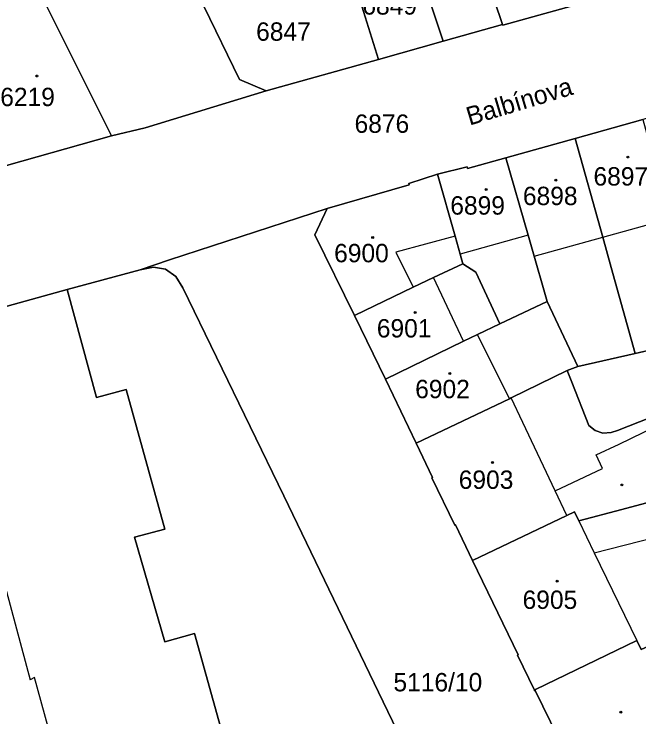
# Model space of a CAD drawing. Extents: x -596233 to -595156, y -1161235 to -1159375.
# Drawn here: x -595447 to -595389.2, y -1160239.5 to -1160174.4 of the extents above; entities that cross this region are included whole.
import ezdxf

# ---------------------------------------------------------------- set-up
doc = ezdxf.new("R2010")
doc.units = 0
for name, color, linetype in [('KN_CAR_KR', 7, 'Continuous'), ('KN_KULTURY', 7, 'Continuous'), ('KN_PARC_CIS_POZ', 7, 'Continuous'), ('KN_PARC_CIS_STAV', 7, 'Continuous'), ('KN_PARC_PLOCHA', 7, 'Continuous'), ('KN_ULICE', 7, 'Continuous'), ('parcely_l', 7, 'Continuous')]:
    doc.layers.add(name, color=color, linetype=linetype)

msp = doc.modelspace()

# ---------------------------------------------------------------- linework, layer by layer
at = {"layer": 'KN_CAR_KR'}
for points in [[(-595392.52, -1160195.08), (-595386.28, -1160193.34)], [(-595399.43, -1160194.89), (-595405.71, -1160196.64)], [(-595406.18, -1160194.99), (-595411.66, -1160196.46)], [(-595398.87, -1160196.85), (-595392.52, -1160195.08)], [(-595411.66, -1160196.46), (-595410.05, -1160199.7)], [(-595405.4, -1160204.71), (-595408.19, -1160198.81)], [(-595401.14, -1160210.03), (-595404.12, -1160204.09)], [(-595399.91, -1160212.23), (-595400.99, -1160209.96)], [(-595396.92, -1160218.55), (-595399.91, -1160212.23)], [(-595391, -1160214.24), (-595387.64, -1160212.59)], [(-595393.12, -1160215.23), (-595391, -1160214.24)], [(-595392.54, -1160216.47), (-595393.12, -1160215.23)], [(-595396.92, -1160218.55), (-595392.54, -1160216.47)], [(-595395.83, -1160220.82), (-595396.92, -1160218.55)], [(-595394.73, -1160221.34), (-595393.3, -1160224.29)], [(-595393.3, -1160224.29), (-595380.39, -1160220.99)], [(-595393.3, -1160224.29), (-595389.37, -1160232.41)], [(-595448.17, -1160226.15), (-595445.51, -1160236.03)], [(-595445.11, -1160235.83), (-595445.51, -1160236.03)], [(-595440.1, -1160254.01), (-595445.11, -1160235.83)]]:
    msp.add_lwpolyline(points, dxfattribs=at)
at = {"layer": 'KN_KULTURY'}
for centre, radius in [((-595444.9, -1160180.16), 0.09), ((-595444.9, -1160180.16), 0.0398), ((-595390.21, -1160187.66), 0.09), ((-595390.21, -1160187.66), 0.0398), ((-595396.86, -1160189.8), 0.09), ((-595396.86, -1160189.8), 0.0398), ((-595403.3, -1160190.66), 0.09), ((-595403.3, -1160190.66), 0.0398), ((-595413.81, -1160195.1), 0.09), ((-595413.81, -1160195.1), 0.0398), ((-595409.88, -1160202.04), 0.09), ((-595409.88, -1160202.04), 0.0398), ((-595406.66, -1160207.69), 0.09), ((-595406.66, -1160207.69), 0.0398), ((-595402.71, -1160215.93), 0.09), ((-595402.71, -1160215.93), 0.0398), ((-595390.75, -1160218.01), 0.09), ((-595390.75, -1160218.01), 0.0398), ((-595396.75, -1160226.92), 0.09), ((-595396.75, -1160226.92), 0.0398), ((-595390.85, -1160239.04), 0.09), ((-595390.85, -1160239.04), 0.0398)]:
    msp.add_circle(centre, radius, dxfattribs=at)
at = {"layer": 'KN_PARC_PLOCHA'}
for points in [[(-595449.79, -1160131.72), (-595446.94, -1160137.6), (-595443.23, -1160145.32), (-595438.71, -1160154.7), (-595436.03, -1160160.09), (-595426.14, -1160180.5), (-595423.67, -1160181.54), (-595434.86, -1160184.95), (-595437.97, -1160185.71), (-595446.04, -1160169.57), (-595449.51, -1160162.6)], [(-595449.14, -1160188.86), (-595437.97, -1160185.71), (-595434.86, -1160184.95), (-595423.67, -1160181.54), (-595413.26, -1160178.63), (-595407.3, -1160176.95), (-595401.8, -1160175.39), (-595401.78, -1160175.46), (-595393.1, -1160173.03), (-595393.12, -1160172.95), (-595387.62, -1160171.39), (-595382.13, -1160169.84), (-595374.83, -1160167.8), (-595369.3, -1160166.25), (-595363.67, -1160164.65), (-595357.8, -1160162.98), (-595350.08, -1160160.79), (-595344.18, -1160159.18), (-595338.39, -1160157.6), (-595332.86, -1160156.07), (-595327.47, -1160154.57)], [(-595329.94, -1160167.73), (-595336.24, -1160169.47), (-595342.51, -1160171.21), (-595348.84, -1160172.96), (-595355.04, -1160174.7), (-595361.34, -1160176.47), (-595368.41, -1160178.46), (-595375.46, -1160180.44), (-595382.53, -1160182.42), (-595388.8, -1160184.18), (-595395.08, -1160185.94), (-595401.48, -1160187.73), (-595405.03, -1160188.72), (-595405.07, -1160188.57), (-595407.8, -1160189.26), (-595410.47, -1160190.1), (-595410.43, -1160190.24), (-595418.01, -1160192.43), (-595432.62, -1160197.18), (-595435.33, -1160198.09), (-595442.07, -1160199.91), (-595454.32, -1160203.3)], [(-595405.06, -1160254.19), (-595412.84, -1160238.07), (-595422.04, -1160219.01), (-595431.37, -1160199.77), (-595432.04, -1160198.72), (-595432.99, -1160198.05), (-595434.08, -1160197.86), (-595435.33, -1160198.09), (-595432.62, -1160197.18), (-595418.01, -1160192.43), (-595419.15, -1160194.87), (-595415.5, -1160202.33), (-595412.63, -1160208.21), (-595409.78, -1160214.15), (-595408.26, -1160217.32), (-595408.33, -1160217.36), (-595406.21, -1160221.72), (-595406.15, -1160221.69), (-595404.56, -1160225), (-595400.35, -1160233.74), (-595400.4, -1160233.77), (-595398.85, -1160237), (-595398.82, -1160237.07), (-595398.77, -1160237.04), (-595394.49, -1160245.78)], [(-595495.88, -1160240.08), (-595496.09, -1160239.41), (-595495.55, -1160239.24), (-595495.6, -1160239.05), (-595495.5, -1160239.02), (-595498.55, -1160228.13), (-595501.05, -1160219.55), (-595501.33, -1160218.22), (-595501.08, -1160217.07), (-595500.32, -1160216.3), (-595498.98, -1160215.76), (-595454.32, -1160203.3), (-595442.07, -1160199.91), (-595439.38, -1160209.91), (-595436.61, -1160209.16), (-595433.04, -1160222.09), (-595435.85, -1160222.85), (-595433.03, -1160232.53), (-595430.29, -1160231.74), (-595425.26, -1160249.8)]]:
    msp.add_lwpolyline(points, dxfattribs=at)
for points in [[(-595398.93, -1160155.34), (-595396.03, -1160164.12), (-595393.12, -1160172.95), (-595393.1, -1160173.03), (-595401.78, -1160175.46), (-595401.8, -1160175.39), (-595405.49, -1160164.4), (-595407.7, -1160157.78), (-595409.81, -1160151.47), (-595401.09, -1160148.79)], [(-595401.8, -1160175.39), (-595407.3, -1160176.95), (-595410.19, -1160168.23), (-595410.94, -1160165.98), (-595415.21, -1160153.13), (-595412.64, -1160152.34), (-595409.81, -1160151.47), (-595407.7, -1160157.78), (-595405.49, -1160164.4)], [(-595407.3, -1160176.95), (-595413.26, -1160178.63), (-595416.05, -1160169.71), (-595416.8, -1160167.34), (-595417.81, -1160164.16), (-595418.33, -1160162.52), (-595418.97, -1160160.48), (-595420.76, -1160154.83), (-595419.33, -1160154.39), (-595415.21, -1160153.13), (-595410.94, -1160165.98), (-595410.19, -1160168.23)], [(-595420.76, -1160154.83), (-595418.97, -1160160.48), (-595418.33, -1160162.52), (-595417.81, -1160164.16), (-595416.8, -1160167.34), (-595416.05, -1160169.71), (-595413.26, -1160178.63), (-595423.67, -1160181.54), (-595426.14, -1160180.5), (-595436.03, -1160160.09), (-595429.8, -1160157.43), (-595427.06, -1160156.37), (-595426.45, -1160156.14), (-595426.4, -1160156.31), (-595421.99, -1160154.92), (-595420.85, -1160154.55)], [(-595437.97, -1160185.71), (-595449.14, -1160188.86), (-595452.95, -1160180.42), (-595454.54, -1160176.82), (-595455.73, -1160174.12), (-595450.68, -1160171.5), (-595446.04, -1160169.57)], [(-595383.23, -1160204.37), (-595385.75, -1160204.98), (-595389.51, -1160205.84), (-595391.74, -1160197.87), (-595392.52, -1160195.08), (-595395.08, -1160185.94), (-595388.8, -1160184.18), (-595386.28, -1160193.34), (-595385.53, -1160196.17)], [(-595389.51, -1160205.84), (-595394.83, -1160207.06), (-595397.67, -1160201.02), (-595398.04, -1160199.72), (-595398.74, -1160197.27), (-595398.87, -1160196.85), (-595399.43, -1160194.89), (-595401.48, -1160187.73), (-595395.08, -1160185.94), (-595392.52, -1160195.08), (-595391.74, -1160197.87)], [(-595397.67, -1160201.02), (-595402.04, -1160203.1), (-595404.26, -1160198.33), (-595405.47, -1160197.53), (-595405.71, -1160196.64), (-595406.18, -1160194.99), (-595407.8, -1160189.26), (-595405.07, -1160188.57), (-595405.03, -1160188.72), (-595401.48, -1160187.73), (-595399.43, -1160194.89), (-595398.87, -1160196.85), (-595398.74, -1160197.27), (-595398.04, -1160199.72)], [(-595405.47, -1160197.53), (-595408.19, -1160198.81), (-595410.05, -1160199.7), (-595415.5, -1160202.33), (-595419.15, -1160194.87), (-595418.01, -1160192.43), (-595410.43, -1160190.24), (-595410.47, -1160190.1), (-595407.8, -1160189.26), (-595406.18, -1160194.99), (-595405.71, -1160196.64)], [(-595402.04, -1160203.1), (-595404.12, -1160204.09), (-595405.4, -1160204.71), (-595412.63, -1160208.21), (-595415.5, -1160202.33), (-595410.05, -1160199.7), (-595408.19, -1160198.81), (-595405.47, -1160197.53), (-595404.26, -1160198.33)], [(-595398.7, -1160267.38), (-595418.88, -1160273.02), (-595422.5, -1160259.64), (-595425.17, -1160260.38), (-595428.01, -1160250.58), (-595425.26, -1160249.8), (-595430.29, -1160231.74), (-595433.03, -1160232.53), (-595435.85, -1160222.85), (-595433.04, -1160222.09), (-595436.61, -1160209.16), (-595439.38, -1160209.91), (-595442.07, -1160199.91), (-595435.33, -1160198.09), (-595434.08, -1160197.86), (-595432.99, -1160198.05), (-595432.04, -1160198.72), (-595431.37, -1160199.77), (-595422.04, -1160219.01), (-595412.84, -1160238.07), (-595405.06, -1160254.19)], [(-595394.83, -1160207.06), (-595395.82, -1160207.42), (-595400.99, -1160209.96), (-595401.14, -1160210.03), (-595409.78, -1160214.15), (-595412.63, -1160208.21), (-595405.4, -1160204.71), (-595404.12, -1160204.09), (-595402.04, -1160203.1), (-595397.67, -1160201.02)], [(-595373.37, -1160215.65), (-595376.28, -1160216.48), (-595381.23, -1160217.75), (-595382.56, -1160218.09), (-595385.06, -1160210.55), (-595391.16, -1160212.96), (-595391.73, -1160213.15), (-595392.51, -1160213.22), (-595393.21, -1160212.98), (-595393.81, -1160212.51), (-595395.38, -1160208.5), (-595395.82, -1160207.42), (-595394.83, -1160207.06), (-595389.51, -1160205.84), (-595385.75, -1160204.98), (-595383.23, -1160204.37), (-595376.9, -1160202.84), (-595375.69, -1160207.22), (-595375.1, -1160209.39)], [(-595382.56, -1160218.09), (-595384.97, -1160218.73), (-595390.75, -1160220.28), (-595394.73, -1160221.34), (-595395.14, -1160220.49), (-595395.83, -1160220.82), (-595404.56, -1160225), (-595406.15, -1160221.69), (-595406.21, -1160221.72), (-595408.33, -1160217.36), (-595408.26, -1160217.32), (-595409.78, -1160214.15), (-595401.14, -1160210.03), (-595400.99, -1160209.96), (-595395.82, -1160207.42), (-595395.38, -1160208.5), (-595393.81, -1160212.51), (-595393.21, -1160212.98), (-595392.51, -1160213.22), (-595391.73, -1160213.15), (-595391.16, -1160212.96), (-595385.06, -1160210.55)], [(-595370.84, -1160228.26), (-595374.86, -1160229.16), (-595375.98, -1160229.41), (-595383.69, -1160231.14), (-595385.08, -1160231.45), (-595388.97, -1160233.24), (-595389.37, -1160232.41), (-595398.75, -1160236.95), (-595398.85, -1160237), (-595400.4, -1160233.77), (-595400.35, -1160233.74), (-595404.56, -1160225), (-595395.83, -1160220.82), (-595395.14, -1160220.49), (-595394.73, -1160221.34), (-595390.75, -1160220.28), (-595384.97, -1160218.73), (-595382.56, -1160218.09), (-595381.23, -1160217.75), (-595376.28, -1160216.48), (-595373.74, -1160222.32)], [(-595367.06, -1160240.54), (-595368.44, -1160240.94), (-595368.84, -1160241.06), (-595371.39, -1160241.84), (-595373.66, -1160242.53), (-595376.28, -1160243.33), (-595376.82, -1160243.51), (-595379.43, -1160244.37), (-595382.85, -1160246.38), (-595383.4, -1160245.12), (-595389.13, -1160247.6), (-595392.83, -1160249.2), (-595394.49, -1160245.78), (-595398.77, -1160237.04), (-595398.82, -1160237.07), (-595398.85, -1160237), (-595398.75, -1160236.95), (-595389.37, -1160232.41), (-595388.97, -1160233.24), (-595385.08, -1160231.45), (-595383.69, -1160231.14), (-595375.98, -1160229.41), (-595374.86, -1160229.16), (-595370.84, -1160228.26)]]:
    msp.add_lwpolyline(points, close=True, dxfattribs=at)
at = {"layer": 'parcely_l'}
for points in [[(-595409.81, -1160151.47), (-595407.7, -1160157.78), (-595405.49, -1160164.4), (-595401.8, -1160175.39)], [(-595407.3, -1160176.95), (-595410.19, -1160168.23), (-595410.94, -1160165.98), (-595415.21, -1160153.13)], [(-595420.76, -1160154.83), (-595418.97, -1160160.48), (-595418.33, -1160162.52), (-595417.81, -1160164.16), (-595416.8, -1160167.34), (-595416.05, -1160169.71), (-595413.26, -1160178.63)], [(-595436.03, -1160160.09), (-595426.14, -1160180.5), (-595423.67, -1160181.54)], [(-595437.97, -1160185.71), (-595446.04, -1160169.57)], [(-595393.12, -1160172.95), (-595393.1, -1160173.03), (-595401.78, -1160175.46), (-595401.8, -1160175.39)], [(-595401.8, -1160175.39), (-595407.3, -1160176.95)], [(-595407.3, -1160176.95), (-595413.26, -1160178.63)], [(-595413.26, -1160178.63), (-595423.67, -1160181.54)], [(-595423.67, -1160181.54), (-595434.86, -1160184.95), (-595437.97, -1160185.71)], [(-595395.08, -1160185.94), (-595388.8, -1160184.18)], [(-595449.14, -1160188.86), (-595437.97, -1160185.71)], [(-595401.48, -1160187.73), (-595395.08, -1160185.94)], [(-595389.51, -1160205.84), (-595391.74, -1160197.87), (-595392.52, -1160195.08), (-595395.08, -1160185.94)], [(-595407.8, -1160189.26), (-595405.07, -1160188.57), (-595405.03, -1160188.72), (-595401.48, -1160187.73)], [(-595401.48, -1160187.73), (-595399.43, -1160194.89), (-595398.87, -1160196.85), (-595398.74, -1160197.27), (-595398.04, -1160199.72), (-595397.67, -1160201.02)], [(-595418.01, -1160192.43), (-595410.43, -1160190.24), (-595410.47, -1160190.1), (-595407.8, -1160189.26)], [(-595407.8, -1160189.26), (-595406.18, -1160194.99), (-595405.71, -1160196.64), (-595405.47, -1160197.53)], [(-595435.33, -1160198.09), (-595432.62, -1160197.18), (-595418.01, -1160192.43)], [(-595415.5, -1160202.33), (-595419.15, -1160194.87), (-595418.01, -1160192.43)], [(-595405.47, -1160197.53), (-595408.19, -1160198.81), (-595410.05, -1160199.7), (-595415.5, -1160202.33)], [(-595402.04, -1160203.1), (-595404.26, -1160198.33), (-595405.47, -1160197.53)], [(-595435.33, -1160198.09), (-595442.07, -1160199.91)], [(-595398.7, -1160267.38), (-595405.06, -1160254.19), (-595412.84, -1160238.07), (-595422.04, -1160219.01), (-595431.37, -1160199.77), (-595432.04, -1160198.72), (-595432.99, -1160198.05), (-595434.08, -1160197.86), (-595435.33, -1160198.09)], [(-595501.05, -1160219.55), (-595501.33, -1160218.22), (-595501.08, -1160217.07), (-595500.32, -1160216.3), (-595498.98, -1160215.76), (-595454.32, -1160203.3), (-595442.07, -1160199.91)], [(-595442.07, -1160199.91), (-595439.38, -1160209.91), (-595436.61, -1160209.16), (-595433.04, -1160222.09), (-595435.85, -1160222.85), (-595433.03, -1160232.53), (-595430.29, -1160231.74), (-595425.26, -1160249.8), (-595428.01, -1160250.58), (-595425.17, -1160260.38), (-595422.5, -1160259.64), (-595418.88, -1160273.02), (-595398.7, -1160267.38)], [(-595397.67, -1160201.02), (-595402.04, -1160203.1)], [(-595394.83, -1160207.06), (-595397.67, -1160201.02)], [(-595415.5, -1160202.33), (-595412.63, -1160208.21)], [(-595402.04, -1160203.1), (-595404.12, -1160204.09), (-595405.4, -1160204.71), (-595412.63, -1160208.21)], [(-595383.23, -1160204.37), (-595385.75, -1160204.98), (-595389.51, -1160205.84)], [(-595394.83, -1160207.06), (-595389.51, -1160205.84)], [(-595395.82, -1160207.42), (-595394.83, -1160207.06)], [(-595409.78, -1160214.15), (-595401.14, -1160210.03), (-595400.99, -1160209.96), (-595395.82, -1160207.42)], [(-595395.82, -1160207.42), (-595395.38, -1160208.5), (-595393.81, -1160212.51), (-595393.21, -1160212.98), (-595392.51, -1160213.22), (-595391.73, -1160213.15), (-595391.16, -1160212.96), (-595385.06, -1160210.55), (-595382.56, -1160218.09)], [(-595412.63, -1160208.21), (-595409.78, -1160214.15)], [(-595404.56, -1160225), (-595406.15, -1160221.69), (-595406.21, -1160221.72), (-595408.33, -1160217.36), (-595408.26, -1160217.32), (-595409.78, -1160214.15)], [(-595382.56, -1160218.09), (-595384.97, -1160218.73), (-595390.75, -1160220.28), (-595394.73, -1160221.34), (-595395.14, -1160220.49), (-595395.83, -1160220.82), (-595404.56, -1160225)], [(-595404.56, -1160225), (-595400.35, -1160233.74), (-595400.4, -1160233.77), (-595398.85, -1160237)], [(-595398.85, -1160237), (-595398.75, -1160236.95), (-595389.37, -1160232.41), (-595388.97, -1160233.24), (-595385.08, -1160231.45), (-595383.69, -1160231.14), (-595375.98, -1160229.41), (-595374.86, -1160229.16), (-595370.84, -1160228.26)], [(-595394.49, -1160245.78), (-595398.77, -1160237.04), (-595398.82, -1160237.07), (-595398.85, -1160237)]]:
    msp.add_lwpolyline(points, dxfattribs=at)

# ---------------------------------------------------------------- texts
at = {"layer": 'KN_PARC_CIS_POZ'}
for s, p in [('6876', (-595415.4866, -1160185.42)), ('5116/10', (-595411.8866, -1160237.11))]:
    msp.add_text(s, height=1.7, dxfattribs=at).set_placement(p)
at = {"layer": 'KN_PARC_CIS_STAV'}
for s, p in [('6849', (-595414.7666, -1160174.48)), ('6847', (-595424.5966, -1160176.9)), ('6219', (-595448.2766, -1160182.95)), ('6897', (-595393.3766, -1160190.3)), ('6898', (-595399.9066, -1160192.11)), ('6899', (-595406.6266, -1160192.99)), ('6900', (-595417.3766, -1160197.4)), ('6901', (-595413.4266, -1160204.36)), ('6902', (-595409.8766, -1160209.98)), ('6903', (-595405.8466, -1160218.37)), ('6905', (-595399.9366, -1160229.48))]:
    msp.add_text(s, height=1.7, dxfattribs=at).set_placement(p)
at = {"layer": 'KN_ULICE'}
msp.add_text('Balbínova', height=1.7, rotation=16.70857, dxfattribs=at).set_placement((-595404.8456, -1160184.7579))

doc.saveas('drawing.dxf')
